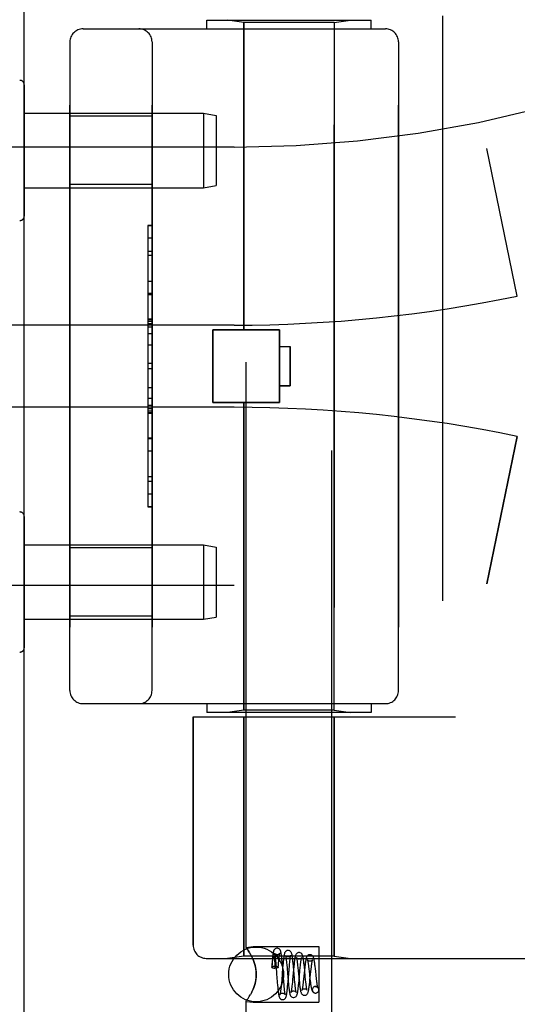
# Model space of a CAD drawing. Header units: inches. Extents: x 0 to 243, y 0 to 157.
# Tile 268 of 284: x 124.94 to 126.07, y 85.99 to 88.24. Entities that reach past the tile are written whole.
import ezdxf

# ---------------------------------------------------------------- set-up
doc = ezdxf.new("R2010")
doc.units = ezdxf.units.IN
doc.header["$LTSCALE"] = 13.357143
doc.header["$MEASUREMENT"] = 0
doc.linetypes.add('HIDDEN', pattern=[0.2, 0.1, -0.1])
doc.layers.get('0').update_dxf_attribs({"linetype": 'CONTINUOUS'})
doc.layers.add('LEFTHAND_DOOR_ASSEMBLY', color=7, linetype='CONTINUOUS')
doc.layers.add('RIGHTHAND_DOOR_ASSEMBLY', color=7, linetype='CONTINUOUS')

msp = doc.modelspace()

# ---------------------------------------------------------------- linework, layer by layer
at = {"color": 3, "linetype": 'Continuous'}
msp.add_line((124.9474, 41.1754), (124.9474, 112.9674), dxfattribs=at)
at = {"layer": 'LEFTHAND_DOOR_ASSEMBLY', "color": 8, "linetype": 'HIDDEN'}
for p, q in [((125.9014, 88.2464), (125.9014, 86.6464)), ((125.0814, 88.2164), (125.7714, 88.2164)), ((125.3639, 88.2164), (125.3639, 88.2364)), ((125.3639, 88.2364), (125.7389, 88.2364)), ((125.4484, 88.2312), (125.4109, 88.2364)), ((125.4484, 87.5294), (125.4484, 88.2312)), ((125.6544, 88.2312), (125.4484, 88.2312)), ((125.6544, 88.2312), (125.6919, 88.2364)), ((125.6544, 86.6617), (125.6544, 88.2312)), ((125.7389, 88.2164), (125.7389, 88.2364)), ((125.0514, 88.1864), (125.0514, 86.7064)), ((125.2389, 86.7064), (125.2389, 88.1864)), ((125.8014, 88.1864), (125.8014, 86.7064)), ((125.2389, 88.0169), (125.0514, 88.0169)), ((125.4264, 87.9464), (124.0084, 87.9464)), ((126.0724, 87.6065), (126.0026, 87.9431)), ((125.2389, 87.8609), (125.0514, 87.8609)), ((125.2289, 87.7674), (125.2289, 87.1255)), ((125.2289, 87.7674), (125.2389, 87.7674)), ((125.2389, 87.7672), (125.2289, 87.7672)), ((125.2289, 87.7091), (125.2389, 87.7091)), ((125.2389, 87.6989), (125.2289, 87.6989)), ((125.2389, 87.6401), (125.2289, 87.6401)), ((125.2289, 87.6098), (125.2389, 87.6098)), ((125.2289, 87.5532), (125.2389, 87.5532)), ((125.2289, 87.5531), (125.2389, 87.5531)), ((125.2389, 87.5528), (125.2289, 87.5528)), ((125.4264, 87.5402), (124.4588, 87.5402)), ((125.3774, 87.3634), (125.3774, 87.5294)), ((125.3774, 87.5294), (125.5294, 87.5294)), ((125.5294, 87.3634), (125.5294, 87.5294)), ((125.2289, 87.4949), (125.2389, 87.4949)), ((125.5294, 87.4914), (125.5544, 87.4914)), ((125.5544, 87.4914), (125.5544, 87.4014)), ((125.2389, 87.4527), (125.2289, 87.4527)), ((125.5544, 87.4014), (125.5294, 87.4014)), ((125.2389, 87.3726), (125.2289, 87.3726)), ((125.3774, 87.3634), (125.5294, 87.3634)), ((125.4484, 86.6617), (125.4484, 87.3634)), ((125.4264, 87.3527), (124.4588, 87.3527)), ((125.2389, 87.357), (125.2289, 87.357)), ((125.2389, 87.3494), (125.2289, 87.3494)), ((125.2389, 87.344), (125.2289, 87.344)), ((125.2389, 87.3392), (125.2289, 87.3392)), ((125.2389, 87.2808), (125.2289, 87.2808)), ((126.0724, 87.2864), (126.0026, 86.9498)), ((125.2389, 87.1545), (125.2289, 87.1545)), ((125.2389, 87.1255), (125.2289, 87.1255)), ((125.2389, 87.0319), (125.0514, 87.0319)), ((125.4264, 86.9464), (124.0084, 86.9464)), ((125.2389, 86.8759), (125.0514, 86.8759)), ((125.0814, 86.6764), (125.7714, 86.6764)), ((125.3639, 86.6764), (125.3639, 86.6564)), ((125.7389, 86.6764), (125.7389, 86.6564)), ((125.3326, 86.6464), (125.3326, 86.1252)), ((125.3326, 86.6464), (125.9314, 86.6464)), ((125.7389, 86.6564), (125.3639, 86.6564)), ((125.4484, 86.6617), (125.4109, 86.6564)), ((125.6544, 86.6617), (125.4484, 86.6617)), ((125.4484, 86.6464), (125.4484, 86.1005)), ((125.6544, 86.6617), (125.6919, 86.6564)), ((125.6544, 86.6464), (125.6544, 86.1005)), ((125.3626, 86.0952), (127.4264, 86.0952)), ((125.4484, 86.1005), (125.4109, 86.0952)), ((125.6544, 86.1005), (125.4484, 86.1005)), ((125.6544, 86.1005), (125.6919, 86.0952))]:
    msp.add_line(p, q, dxfattribs=at)
for centre, radius, start, end in [((125.4264, 90.7216), 2.7751, 270, 316.1116), ((125.0814, 88.1864), 0.03, 90, 180), ((125.2089, 88.1864), 0.03, 0, 90), ((125.7714, 88.1864), 0.03, 0, 90), ((125.4264, 90.7216), 3.1814, 270, 281.7157), ((125.4264, 84.1713), 3.1814, 78.2843, 90), ((125.4264, 84.1713), 2.7751, 43.8884, 90), ((125.0814, 86.7064), 0.03, 180, 270), ((125.2089, 86.7064), 0.03, 270, 360), ((125.7714, 86.7064), 0.03, 270, 360), ((125.3626, 86.1252), 0.03, 180, 270)]:
    msp.add_arc(centre, radius, start, end, dxfattribs=at)
at = {"layer": 'RIGHTHAND_DOOR_ASSEMBLY', "color": 8, "linetype": 'HIDDEN'}
for p, q in [((125.4534, 86.1199), (125.4534, 88.7664)), ((125.6494, 85.9184), (125.6494, 88.7664)), ((125.9014, 88.2464), (125.9014, 86.6464)), ((125.0814, 88.2164), (125.7714, 88.2164)), ((125.3639, 88.2164), (125.3639, 88.2364)), ((125.3639, 88.2364), (125.7389, 88.2364)), ((125.4484, 88.2312), (125.4109, 88.2364)), ((125.4484, 88.2312), (125.4484, 87.5294)), ((125.6544, 88.2312), (125.4484, 88.2312)), ((125.6544, 88.2312), (125.6919, 88.2364)), ((125.6544, 88.2312), (125.6544, 86.6617)), ((125.7389, 88.2164), (125.7389, 88.2364)), ((125.0514, 86.7064), (125.0514, 88.1864)), ((125.2389, 88.1864), (125.2389, 86.7064)), ((125.8014, 86.7064), (125.8014, 88.1864)), ((124.9474, 88.0888), (124.9474, 87.7891)), ((124.9474, 88.0239), (125.3565, 88.0239)), ((125.2389, 88.0169), (125.0514, 88.0169)), ((125.3565, 88.0239), (125.3565, 87.8539)), ((125.3565, 88.0239), (125.3849, 88.0189)), ((125.3849, 88.0189), (125.3849, 87.8589)), ((125.4264, 87.9464), (124.0084, 87.9464)), ((126.0724, 87.6065), (126.0026, 87.9431)), ((125.2389, 87.8609), (125.0514, 87.8609)), ((125.3565, 87.8539), (125.3849, 87.8589)), ((124.9474, 87.8539), (125.3565, 87.8539)), ((125.2289, 87.7674), (125.2289, 87.1255)), ((125.2389, 87.7674), (125.2289, 87.7674)), ((125.2389, 87.7384), (125.2289, 87.7384)), ((125.2389, 87.6121), (125.2289, 87.6121)), ((125.2389, 87.5537), (125.2289, 87.5537)), ((125.2389, 87.5489), (125.2289, 87.5489)), ((125.2389, 87.5435), (125.2289, 87.5435)), ((125.4264, 87.5402), (124.4588, 87.5402)), ((125.2389, 87.5359), (125.2289, 87.5359)), ((125.2389, 87.5203), (125.2289, 87.5203)), ((125.3774, 87.5294), (125.3774, 87.3634)), ((125.5294, 87.5294), (125.3774, 87.5294)), ((125.5294, 87.5294), (125.5294, 87.3634)), ((125.5294, 87.4914), (125.5544, 87.4914)), ((125.5544, 87.4014), (125.5544, 87.4914)), ((125.2389, 87.4402), (125.2289, 87.4402)), ((125.2289, 87.398), (125.2389, 87.398)), ((125.5294, 87.4014), (125.5544, 87.4014)), ((125.5294, 87.3634), (125.3774, 87.3634)), ((125.4484, 87.3634), (125.4484, 86.6617)), ((125.4264, 87.3527), (124.4588, 87.3527)), ((125.2389, 87.3401), (125.2289, 87.3401)), ((125.2289, 87.3398), (125.2389, 87.3398)), ((125.2289, 87.3397), (125.2389, 87.3397)), ((125.2289, 87.2831), (125.2389, 87.2831)), ((126.0026, 86.9498), (126.0724, 87.2864)), ((125.2389, 87.2528), (125.2289, 87.2528)), ((125.2389, 87.194), (125.2289, 87.194)), ((125.2289, 87.1838), (125.2389, 87.1838)), ((125.2389, 87.1257), (125.2289, 87.1257)), ((125.2289, 87.1255), (125.2389, 87.1255)), ((124.9474, 87.1038), (124.9474, 86.8041)), ((124.9474, 87.0389), (125.3565, 87.0389)), ((125.2389, 87.0319), (125.0514, 87.0319)), ((125.3565, 87.0389), (125.3565, 86.8689)), ((125.3565, 87.0389), (125.3849, 87.0339)), ((125.3849, 87.0339), (125.3849, 86.8739)), ((125.4264, 86.9464), (124.0084, 86.9464)), ((124.9474, 86.8689), (125.3565, 86.8689)), ((125.2389, 86.8759), (125.0514, 86.8759)), ((125.3565, 86.8689), (125.3849, 86.8739)), ((125.0814, 86.6764), (125.7714, 86.6764)), ((125.3639, 86.6764), (125.3639, 86.6564)), ((125.7389, 86.6764), (125.7389, 86.6564)), ((125.3326, 86.1252), (125.3326, 86.6464)), ((125.3326, 86.6464), (125.9314, 86.6464)), ((125.7389, 86.6564), (125.3639, 86.6564)), ((125.4484, 86.6617), (125.4109, 86.6564)), ((125.6544, 86.6617), (125.4484, 86.6617)), ((125.4484, 86.1005), (125.4484, 86.6464)), ((125.6544, 86.6617), (125.6919, 86.6564)), ((125.6544, 86.1005), (125.6544, 86.6464)), ((125.4534, 86.1199), (125.4694, 86.1219)), ((125.4534, 86.1199), (125.4537, 86.1195)), ((125.4608, 86.109), (125.4583, 86.113)), ((125.4694, 86.1219), (125.6194, 86.1219)), ((125.6194, 86.1219), (125.6194, 85.9949)), ((125.3626, 86.0952), (127.4264, 86.0952)), ((125.4484, 86.1005), (125.4109, 86.0952)), ((125.6544, 86.1005), (125.4484, 86.1005)), ((125.4694, 86.0924), (125.4665, 86.0987)), ((125.5126, 86.0832), (125.5119, 86.075)), ((125.513, 86.0883), (125.5126, 86.0832)), ((125.5128, 86.0794), (125.5131, 86.0816)), ((125.5131, 86.0816), (125.5133, 86.0835)), ((125.5133, 86.0835), (125.5135, 86.0852)), ((125.5135, 86.0852), (125.5137, 86.0868)), ((125.5184, 86.0933), (125.5184, 86.0928)), ((125.5184, 86.0928), (125.5185, 86.0922)), ((125.5185, 86.0922), (125.5185, 86.0916)), ((125.5185, 86.0916), (125.5185, 86.0908)), ((125.5185, 86.0908), (125.5186, 86.09)), ((125.5186, 86.09), (125.5186, 86.0891)), ((125.5186, 86.0891), (125.5186, 86.088)), ((125.5186, 86.088), (125.5187, 86.0868)), ((125.5187, 86.0868), (125.5187, 86.0855)), ((125.5187, 86.0855), (125.5187, 86.084)), ((125.5187, 86.084), (125.5187, 86.0815)), ((125.5187, 86.0815), (125.5187, 86.0786)), ((125.5202, 86.0931), (125.5206, 86.0893)), ((125.5206, 86.0893), (125.521, 86.085)), ((125.521, 86.085), (125.5216, 86.0778)), ((125.5273, 86.0803), (125.5277, 86.0847)), ((125.5277, 86.0847), (125.528, 86.0887)), ((125.5358, 86.0872), (125.5353, 86.0924)), ((125.5363, 86.0816), (125.5358, 86.0872)), ((125.537, 86.0729), (125.5363, 86.0816)), ((125.5454, 86.0886), (125.5458, 86.0848)), ((125.5458, 86.0848), (125.5462, 86.0805)), ((125.5522, 86.0774), (125.5526, 86.0819)), ((125.5609, 86.0833), (125.5604, 86.0885)), ((125.5614, 86.0779), (125.5609, 86.0833)), ((125.5864, 86.0759), (125.5858, 86.0812)), ((125.6544, 86.1005), (125.6919, 86.0952)), ((125.5123, 86.0743), (125.5126, 86.077)), ((125.5126, 86.077), (125.5128, 86.0794)), ((125.5187, 86.0786), (125.5187, 86.0752)), ((125.5187, 86.0752), (125.5187, 86.0727)), ((125.5194, 86.0727), (125.5187, 86.0727)), ((125.5216, 86.0778), (125.5227, 86.0642)), ((125.5269, 86.0749), (125.5273, 86.0803)), ((125.5369, 86.073), (125.5347, 86.0465)), ((125.5374, 86.0786), (125.5369, 86.073)), ((125.5386, 86.0525), (125.537, 86.0729)), ((125.5462, 86.0805), (125.5469, 86.0734)), ((125.5492, 86.0417), (125.5516, 86.0699)), ((125.5516, 86.0699), (125.5522, 86.0774)), ((125.5618, 86.0701), (125.5596, 86.0464)), ((125.5624, 86.0666), (125.5614, 86.0779)), ((125.5623, 86.0762), (125.5618, 86.0701)), ((125.5711, 86.0791), (125.5716, 86.0743)), ((125.5716, 86.0743), (125.5724, 86.0664)), ((125.5724, 86.0664), (125.5744, 86.046)), ((125.5743, 86.0443), (125.5764, 86.0668)), ((125.5764, 86.0668), (125.5771, 86.0744)), ((125.5867, 86.0683), (125.5846, 86.0479)), ((125.5872, 86.0674), (125.5864, 86.0759)), ((125.5886, 86.0534), (125.5872, 86.0674)), ((125.5962, 86.0762), (125.5967, 86.0718)), ((125.5993, 86.0453), (125.6013, 86.0655)), ((125.6013, 86.0655), (125.6019, 86.0707)), ((125.6117, 86.0715), (125.611, 86.077)), ((125.6123, 86.0656), (125.6117, 86.0715)), ((125.6133, 86.0567), (125.6123, 86.0656)), ((125.5237, 86.0522), (125.5246, 86.0401)), ((125.5246, 86.0401), (125.5251, 86.0343)), ((125.534, 86.0386), (125.5336, 86.0338)), ((125.5347, 86.0465), (125.534, 86.0386)), ((125.5394, 86.0418), (125.5386, 86.0525)), ((125.5401, 86.0347), (125.5394, 86.0418)), ((125.5485, 86.0544), (125.5495, 86.0429)), ((125.5487, 86.036), (125.5492, 86.0417)), ((125.5495, 86.0429), (125.5501, 86.0374)), ((125.5501, 86.0374), (125.5506, 86.0322)), ((125.5591, 86.0411), (125.5586, 86.0363)), ((125.5596, 86.0464), (125.5591, 86.0411)), ((125.5647, 86.0403), (125.5641, 86.0475)), ((125.5652, 86.0359), (125.5647, 86.0403)), ((125.5738, 86.0387), (125.5743, 86.0443)), ((125.5744, 86.046), (125.575, 86.0401)), ((125.5846, 86.0479), (125.584, 86.0428)), ((125.5894, 86.0458), (125.5886, 86.0534)), ((125.5899, 86.0412), (125.5894, 86.0458)), ((125.5903, 86.037), (125.5899, 86.0412)), ((125.5993, 86.0487), (125.5999, 86.0435)), ((125.6143, 86.0483), (125.6133, 86.0567)), ((125.6149, 86.0433), (125.6143, 86.0483)), ((125.4665, 86.0182), (125.4636, 86.0127)), ((125.4665, 86.0182), (125.4694, 86.0245)), ((125.5251, 86.0343), (125.5256, 86.0288)), ((125.5405, 86.0304), (125.5401, 86.0347)), ((125.5408, 86.0265), (125.5405, 86.0304)), ((125.5656, 86.0319), (125.5652, 86.0359)), ((125.6119, 86.0309), (125.6105, 86.0308)), ((125.6105, 86.0308), (125.6118, 86.0309)), ((125.6118, 86.0159), (125.6133, 86.0161)), ((125.6119, 86.0159), (125.6133, 86.0161)), ((125.4534, 85.9184), (125.4534, 85.997)), ((125.4534, 85.997), (125.4694, 85.9949)), ((125.4694, 85.9949), (125.6194, 85.9949))]:
    msp.add_line(p, q, dxfattribs=at)
for points in [[(125.4562, 86.116), (125.4547, 86.1182), (125.4537, 86.1195)], [(125.4547, 86.1182), (125.4562, 86.116), (125.4583, 86.113), (125.4608, 86.109), (125.4636, 86.1042), (125.4665, 86.0987), (125.4694, 86.0924)], [(125.5243, 86.1185), (125.5235, 86.1184), (125.5216, 86.1179), (125.52, 86.1171), (125.5187, 86.116), (125.5177, 86.1149), (125.5171, 86.1138), (125.5167, 86.1129), (125.5164, 86.112), (125.5161, 86.1111), (125.5158, 86.1102), (125.5156, 86.1091), (125.5154, 86.1081), (125.5152, 86.1069), (125.515, 86.1055), (125.5148, 86.1041), (125.5145, 86.1026), (125.5143, 86.1009), (125.5141, 86.0991), (125.5139, 86.0972), (125.5137, 86.0951), (125.5135, 86.093), (125.513, 86.0883)], [(125.5182, 86.1071), (125.5182, 86.1071), (125.5182, 86.107), (125.5183, 86.1068), (125.5184, 86.1063), (125.5185, 86.1057), (125.5187, 86.105), (125.5188, 86.1042), (125.519, 86.1032), (125.5192, 86.1021), (125.5193, 86.1009), (125.5195, 86.0996), (125.5197, 86.0981), (125.5199, 86.0966), (125.5201, 86.0949), (125.5202, 86.0931)], [(125.5243, 86.1035), (125.5232, 86.1036), (125.5217, 86.104), (125.5204, 86.1047), (125.5194, 86.1055), (125.5188, 86.1062), (125.5184, 86.1067), (125.5182, 86.1071), (125.5182, 86.1071)], [(125.5353, 86.0924), (125.535, 86.0948), (125.5348, 86.0971), (125.5346, 86.0992), (125.5343, 86.1012), (125.5341, 86.103), (125.5338, 86.1047), (125.5336, 86.1062), (125.5334, 86.1075), (125.5331, 86.1088), (125.5329, 86.1099), (125.5326, 86.1109), (125.5324, 86.1119), (125.532, 86.1128), (125.5316, 86.1138), (125.531, 86.1149), (125.53, 86.116), (125.5287, 86.1171), (125.527, 86.1179), (125.5252, 86.1184), (125.5243, 86.1185)], [(125.5304, 86.107), (125.5305, 86.1071), (125.5305, 86.1072), (125.5304, 86.1071), (125.5303, 86.1067), (125.5298, 86.1061), (125.5291, 86.1053), (125.528, 86.1045), (125.5266, 86.1039), (125.525, 86.1035), (125.5243, 86.1035)], [(125.528, 86.0887), (125.5284, 86.0925), (125.5286, 86.0943), (125.5288, 86.0959), (125.5289, 86.0975), (125.5291, 86.0989), (125.5293, 86.1003), (125.5294, 86.1015), (125.5296, 86.1027), (125.5298, 86.1037), (125.5299, 86.1046), (125.5301, 86.1053), (125.5302, 86.106), (125.5303, 86.1065), (125.5304, 86.1069), (125.5304, 86.107)], [(125.5493, 86.1135), (125.5484, 86.1134), (125.5465, 86.1129), (125.5447, 86.1119), (125.5434, 86.1107), (125.5425, 86.1096), (125.5419, 86.1085), (125.5415, 86.1075), (125.5411, 86.1065), (125.5408, 86.1054), (125.5406, 86.1043), (125.5403, 86.1032), (125.5401, 86.1018), (125.5398, 86.1004), (125.5396, 86.0988), (125.5394, 86.0971), (125.5391, 86.0952), (125.5389, 86.0932), (125.5386, 86.0911), (125.5384, 86.0888), (125.5381, 86.0865), (125.5379, 86.084), (125.5374, 86.0786)], [(125.5604, 86.0885), (125.5601, 86.0909), (125.5598, 86.0932), (125.5596, 86.0953), (125.5593, 86.0973), (125.559, 86.0991), (125.5588, 86.1008), (125.5585, 86.1022), (125.5583, 86.1036), (125.558, 86.1048), (125.5577, 86.1058), (125.5574, 86.1069), (125.557, 86.1078), (125.5566, 86.1089), (125.5559, 86.11), (125.5549, 86.1111), (125.5536, 86.1122), (125.5519, 86.113), (125.5501, 86.1134), (125.5493, 86.1135)], [(125.5743, 86.1085), (125.5734, 86.1084), (125.5714, 86.1079), (125.5697, 86.1069), (125.5684, 86.1057), (125.5674, 86.1045), (125.5668, 86.1034), (125.5664, 86.1023), (125.566, 86.1012), (125.5656, 86.1), (125.5653, 86.0987), (125.565, 86.0972), (125.5647, 86.0955), (125.5644, 86.0937), (125.5641, 86.0917), (125.5638, 86.0895), (125.5635, 86.0871), (125.5632, 86.0846), (125.5629, 86.0819), (125.5623, 86.0762)], [(125.5858, 86.0812), (125.5856, 86.0837), (125.5853, 86.0861), (125.585, 86.0884), (125.5847, 86.0905), (125.5844, 86.0925), (125.5841, 86.0944), (125.5838, 86.096), (125.5836, 86.0976), (125.5833, 86.0989), (125.583, 86.1002), (125.5826, 86.1013), (125.5822, 86.1024), (125.5818, 86.1035), (125.5811, 86.1047), (125.5801, 86.1059), (125.5788, 86.107), (125.5771, 86.1079), (125.5752, 86.1084), (125.5743, 86.1085)], [(125.4694, 86.0245), (125.4719, 86.0311), (125.474, 86.0379), (125.4755, 86.0447), (125.4764, 86.0517), (125.4768, 86.0586), (125.4764, 86.0655), (125.4755, 86.0723), (125.4739, 86.0791), (125.4719, 86.0858), (125.4694, 86.0924)], [(125.4694, 86.0924), (125.4711, 86.0881), (125.4726, 86.0837), (125.4739, 86.0791), (125.4751, 86.0743), (125.476, 86.0692), (125.4766, 86.0639), (125.4767, 86.0585), (125.4766, 86.0531), (125.476, 86.0478), (125.4751, 86.0426), (125.474, 86.0378), (125.4726, 86.0332), (125.4711, 86.0288), (125.4694, 86.0245)], [(125.5137, 86.0868), (125.5139, 86.0882), (125.514, 86.0888), (125.5141, 86.0894), (125.5142, 86.0899), (125.5143, 86.0905), (125.5144, 86.0909), (125.5145, 86.0914), (125.5145, 86.0918), (125.5146, 86.0923), (125.5147, 86.0927), (125.5148, 86.093), (125.5148, 86.0934), (125.5149, 86.0937), (125.515, 86.094), (125.515, 86.0943), (125.5151, 86.0946), (125.5152, 86.0948), (125.5152, 86.0951), (125.5153, 86.0953), (125.5154, 86.0956), (125.5154, 86.0958), (125.5155, 86.096), (125.5156, 86.0962), (125.5156, 86.0964), (125.5157, 86.0966), (125.5157, 86.0968), (125.5158, 86.0969), (125.5159, 86.0971), (125.5159, 86.0973), (125.516, 86.0974), (125.5161, 86.0976), (125.5162, 86.0977), (125.5162, 86.0978), (125.5163, 86.098), (125.5164, 86.0981), (125.5164, 86.0982), (125.5165, 86.0983), (125.5166, 86.0983), (125.5167, 86.0984), (125.5168, 86.0985), (125.5169, 86.0985), (125.517, 86.0985), (125.5171, 86.0985), (125.5172, 86.0984), (125.5174, 86.0982), (125.5175, 86.0981), (125.5176, 86.0979), (125.5177, 86.0977), (125.5177, 86.0975), (125.5178, 86.0974), (125.5178, 86.0972), (125.5179, 86.0971), (125.5179, 86.0969), (125.5179, 86.0968), (125.5179, 86.0967), (125.518, 86.0965), (125.518, 86.0964), (125.518, 86.0963), (125.518, 86.0962), (125.5181, 86.096), (125.5181, 86.0959), (125.5181, 86.0958), (125.5181, 86.0956), (125.5181, 86.0955), (125.5182, 86.0954), (125.5182, 86.0952), (125.5182, 86.0951), (125.5182, 86.0949), (125.5182, 86.0947), (125.5183, 86.0946), (125.5183, 86.0944), (125.5183, 86.0942), (125.5183, 86.094), (125.5183, 86.0938), (125.5184, 86.0936), (125.5184, 86.0933)], [(125.5433, 86.102), (125.5433, 86.102), (125.5433, 86.1019), (125.5434, 86.1016), (125.5435, 86.1011), (125.5437, 86.1004), (125.5438, 86.0996), (125.544, 86.0987), (125.5442, 86.0976), (125.5444, 86.0964), (125.5446, 86.0951), (125.5448, 86.0936), (125.545, 86.0921), (125.5452, 86.0904), (125.5454, 86.0886)], [(125.5493, 86.0985), (125.5482, 86.0985), (125.5468, 86.099), (125.5455, 86.0996), (125.5446, 86.1003), (125.5439, 86.101), (125.5435, 86.1016), (125.5433, 86.1019), (125.5433, 86.102)], [(125.5553, 86.1017), (125.5553, 86.1019), (125.5554, 86.1021), (125.5554, 86.102), (125.5552, 86.1017), (125.5548, 86.1011), (125.5541, 86.1004), (125.553, 86.0995), (125.5516, 86.0989), (125.55, 86.0985), (125.5493, 86.0985)], [(125.5526, 86.0819), (125.5531, 86.0861), (125.5533, 86.0881), (125.5535, 86.0899), (125.5537, 86.0916), (125.5539, 86.0932), (125.5541, 86.0947), (125.5542, 86.0961), (125.5544, 86.0973), (125.5546, 86.0985), (125.5548, 86.0995), (125.555, 86.1003), (125.5551, 86.101), (125.5552, 86.1015), (125.5553, 86.1017)], [(125.5684, 86.0969), (125.5684, 86.0969), (125.5684, 86.0967), (125.5685, 86.0963), (125.5687, 86.0958), (125.5689, 86.095), (125.5691, 86.0941), (125.5693, 86.093), (125.5695, 86.0918), (125.5697, 86.0904), (125.5699, 86.0889), (125.5701, 86.0872), (125.5704, 86.0853), (125.5706, 86.0834), (125.5709, 86.0813), (125.5711, 86.0791)], [(125.5743, 86.0935), (125.5733, 86.0935), (125.5718, 86.0939), (125.5706, 86.0946), (125.5696, 86.0953), (125.569, 86.096), (125.5686, 86.0965), (125.5684, 86.0968), (125.5684, 86.0969)], [(125.5801, 86.0964), (125.5802, 86.0967), (125.5803, 86.0969), (125.5803, 86.0969), (125.5801, 86.0966), (125.5797, 86.096), (125.579, 86.0953), (125.5778, 86.0944), (125.5764, 86.0938), (125.5749, 86.0935), (125.5743, 86.0935)], [(125.5771, 86.0744), (125.5776, 86.079), (125.5778, 86.0811), (125.578, 86.0831), (125.5783, 86.0851), (125.5785, 86.0869), (125.5787, 86.0885), (125.5789, 86.0901), (125.5792, 86.0915), (125.5794, 86.0928), (125.5796, 86.0939), (125.5798, 86.0949), (125.5799, 86.0957), (125.5801, 86.0963), (125.5801, 86.0964)], [(125.5993, 86.1035), (125.5984, 86.1034), (125.5964, 86.1029), (125.5947, 86.1019), (125.5933, 86.1007), (125.5924, 86.0995), (125.5917, 86.0983), (125.5912, 86.0972), (125.5909, 86.096), (125.5905, 86.0948), (125.5902, 86.0934), (125.5898, 86.0919), (125.5895, 86.0902), (125.5892, 86.0884), (125.5889, 86.0864), (125.5886, 86.0842), (125.5883, 86.0819), (125.588, 86.0794), (125.5876, 86.0768), (125.5873, 86.0741), (125.5867, 86.0683)], [(125.5935, 86.0917), (125.5936, 86.0916), (125.5937, 86.0912), (125.5938, 86.0906), (125.594, 86.0898), (125.5942, 86.0889), (125.5945, 86.0878), (125.5947, 86.0865), (125.5949, 86.0851), (125.5951, 86.0836), (125.5954, 86.0819), (125.5956, 86.0801), (125.5959, 86.0782), (125.5962, 86.0762)], [(125.5993, 86.0885), (125.5987, 86.0885), (125.5972, 86.0888), (125.5958, 86.0894), (125.5948, 86.0902), (125.5941, 86.0908), (125.5937, 86.0914), (125.5935, 86.0917), (125.5935, 86.0917)], [(125.611, 86.077), (125.6107, 86.0796), (125.6104, 86.082), (125.6101, 86.0842), (125.6098, 86.0864), (125.6095, 86.0883), (125.6091, 86.0901), (125.6088, 86.0917), (125.6085, 86.0931), (125.6082, 86.0944), (125.6079, 86.0956), (125.6076, 86.0967), (125.6072, 86.0978), (125.6067, 86.0988), (125.606, 86.0999), (125.605, 86.1011), (125.6036, 86.1022), (125.6019, 86.103), (125.6001, 86.1034), (125.5993, 86.1035)], [(125.6049, 86.0911), (125.605, 86.0914), (125.6051, 86.0917), (125.6051, 86.0918), (125.605, 86.0915), (125.6046, 86.091), (125.6039, 86.0902), (125.6027, 86.0894), (125.6013, 86.0888), (125.5999, 86.0885), (125.5993, 86.0885)], [(125.6019, 86.0707), (125.6025, 86.0755), (125.6027, 86.0777), (125.603, 86.0797), (125.6032, 86.0817), (125.6035, 86.0835), (125.6037, 86.0851), (125.604, 86.0866), (125.6042, 86.0879), (125.6044, 86.0891), (125.6047, 86.0901), (125.6049, 86.0909), (125.6049, 86.0911)], [(125.5119, 86.075), (125.512, 86.0753), (125.5125, 86.0759), (125.5133, 86.0763), (125.5145, 86.0767), (125.516, 86.077), (125.5176, 86.0772), (125.5194, 86.0773)], [(125.5123, 86.0743), (125.5119, 86.0748), (125.5119, 86.075)], [(125.5123, 86.0743), (125.5139, 86.0739), (125.5156, 86.0735), (125.5171, 86.0731), (125.5187, 86.0727)], [(125.5194, 86.0773), (125.5214, 86.0772), (125.5231, 86.077), (125.5247, 86.0766), (125.5259, 86.0761), (125.5266, 86.0756), (125.5269, 86.075), (125.5269, 86.0749)], [(125.5269, 86.0749), (125.5266, 86.0744), (125.5259, 86.0738), (125.5247, 86.0733), (125.5231, 86.073), (125.5214, 86.0728), (125.5194, 86.0727)], [(125.5227, 86.0642), (125.5232, 86.0582), (125.5237, 86.0522)], [(125.5469, 86.0734), (125.548, 86.0601), (125.5485, 86.0544)], [(125.5641, 86.0475), (125.5629, 86.0609), (125.5624, 86.0666)], [(125.5967, 86.0718), (125.5975, 86.0646), (125.5978, 86.062)], [(125.5978, 86.062), (125.5984, 86.0568), (125.5993, 86.0487)], [(125.5586, 86.0363), (125.5581, 86.0319), (125.5579, 86.0299), (125.5576, 86.028), (125.5574, 86.0263), (125.5572, 86.0247), (125.557, 86.0232), (125.5568, 86.0219), (125.5566, 86.0208), (125.5564, 86.0198), (125.5562, 86.0189), (125.5561, 86.0183), (125.556, 86.0181)], [(125.5618, 86.0059), (125.5626, 86.006), (125.5644, 86.0064), (125.5661, 86.0072), (125.5674, 86.0083), (125.5684, 86.0094), (125.5691, 86.0106), (125.5696, 86.0116), (125.57, 86.0127), (125.5703, 86.0138), (125.5706, 86.015), (125.5709, 86.0164), (125.5712, 86.0179), (125.5715, 86.0196), (125.5718, 86.0215), (125.5721, 86.0236), (125.5724, 86.0258), (125.5726, 86.0281), (125.5729, 86.0306), (125.5732, 86.0332), (125.5738, 86.0387)], [(125.575, 86.0401), (125.5753, 86.0373), (125.5757, 86.0345), (125.576, 86.0319), (125.5763, 86.0294), (125.5766, 86.0271), (125.577, 86.025), (125.5773, 86.0231), (125.5776, 86.0214), (125.578, 86.0198), (125.5784, 86.0185), (125.5788, 86.0172), (125.5793, 86.016), (125.5799, 86.0149), (125.5809, 86.0137), (125.5822, 86.0125), (125.5839, 86.0115), (125.5858, 86.011), (125.5868, 86.0109)], [(125.584, 86.0428), (125.5835, 86.038), (125.5832, 86.0359), (125.583, 86.0339), (125.5827, 86.032), (125.5825, 86.0303), (125.5822, 86.0287), (125.582, 86.0273), (125.5818, 86.026), (125.5815, 86.0249), (125.5813, 86.024), (125.5812, 86.0234), (125.5811, 86.0231)], [(125.5868, 86.0109), (125.5876, 86.011), (125.5895, 86.0114), (125.5912, 86.0123), (125.5926, 86.0134), (125.5935, 86.0146), (125.5942, 86.0157), (125.5947, 86.0168), (125.5951, 86.0179), (125.5955, 86.0191), (125.5958, 86.0204), (125.5961, 86.0218), (125.5964, 86.0234), (125.5967, 86.0252), (125.597, 86.0271), (125.5973, 86.0293), (125.5977, 86.0316), (125.598, 86.0341), (125.5983, 86.0367), (125.5986, 86.0395), (125.5993, 86.0453)], [(125.5926, 86.0227), (125.5927, 86.0226), (125.5927, 86.0225), (125.5927, 86.0227), (125.5926, 86.023), (125.5924, 86.0235), (125.5923, 86.0242), (125.5921, 86.0251), (125.5919, 86.0261), (125.5917, 86.0273), (125.5915, 86.0286), (125.5912, 86.03), (125.591, 86.0316), (125.5908, 86.0333), (125.5906, 86.0351), (125.5903, 86.037)], [(125.5999, 86.0435), (125.6002, 86.041), (125.6005, 86.0385), (125.6008, 86.0362), (125.6011, 86.0339), (125.6015, 86.0318), (125.6018, 86.0299), (125.6022, 86.0281), (125.6025, 86.0264), (125.6029, 86.0249), (125.6032, 86.0236), (125.6037, 86.0223), (125.6042, 86.0211), (125.6049, 86.0199), (125.6058, 86.0187), (125.6072, 86.0174), (125.609, 86.0165), (125.6109, 86.016), (125.6118, 86.0159)], [(125.6175, 86.0279), (125.6175, 86.0278), (125.6176, 86.0277), (125.6175, 86.0278), (125.6174, 86.0282), (125.6172, 86.0289), (125.617, 86.0297), (125.6168, 86.0308), (125.6165, 86.0321), (125.6163, 86.0335), (125.616, 86.0351), (125.6157, 86.0369), (125.6154, 86.0389), (125.6152, 86.041), (125.6149, 86.0433)], [(125.5256, 86.0288), (125.5259, 86.0262), (125.5262, 86.0238), (125.5264, 86.0215), (125.5266, 86.0194), (125.5269, 86.0175), (125.5271, 86.0157), (125.5274, 86.0141), (125.5276, 86.0126), (125.5279, 86.0113), (125.5281, 86.0101), (125.5284, 86.009), (125.5287, 86.0079), (125.529, 86.007), (125.5294, 86.0059), (125.53, 86.0049), (125.5309, 86.0037), (125.5322, 86.0025), (125.5339, 86.0015), (125.5359, 86.001), (125.5368, 86.0009)], [(125.5308, 86.0126), (125.5308, 86.0124), (125.5307, 86.0123), (125.5308, 86.0124), (125.5309, 86.0127), (125.5313, 86.0133), (125.532, 86.014), (125.533, 86.0148), (125.5343, 86.0154), (125.5358, 86.0159), (125.5368, 86.0159)], [(125.5336, 86.0338), (125.5332, 86.0294), (125.5329, 86.0274), (125.5327, 86.0255), (125.5325, 86.0237), (125.5323, 86.022), (125.5321, 86.0204), (125.532, 86.019), (125.5318, 86.0177), (125.5316, 86.0165), (125.5314, 86.0154), (125.5313, 86.0145), (125.5311, 86.0138), (125.531, 86.0131), (125.5308, 86.0127), (125.5308, 86.0126)], [(125.5368, 86.0009), (125.5376, 86.001), (125.5394, 86.0014), (125.5411, 86.0022), (125.5424, 86.0033), (125.5434, 86.0044), (125.544, 86.0055), (125.5445, 86.0065), (125.5449, 86.0075), (125.5452, 86.0085), (125.5454, 86.0095), (125.5457, 86.0107), (125.546, 86.012), (125.5462, 86.0135), (125.5465, 86.0151), (125.5467, 86.0169), (125.547, 86.0188), (125.5472, 86.0209), (125.5475, 86.0231), (125.5477, 86.0255), (125.548, 86.028), (125.5482, 86.0306), (125.5487, 86.036)], [(125.5368, 86.0159), (125.5378, 86.0159), (125.5396, 86.0153), (125.5411, 86.0145), (125.5421, 86.0136), (125.5426, 86.0129), (125.5429, 86.0124), (125.5429, 86.0123), (125.5429, 86.0123)], [(125.5429, 86.0123), (125.5429, 86.0123), (125.5429, 86.0126), (125.5427, 86.013), (125.5426, 86.0136), (125.5425, 86.0143), (125.5423, 86.0151), (125.5421, 86.0161), (125.542, 86.0172), (125.5418, 86.0185), (125.5416, 86.0198), (125.5414, 86.0213), (125.5412, 86.0229), (125.541, 86.0246), (125.5408, 86.0265)], [(125.5506, 86.0322), (125.5509, 86.0298), (125.5511, 86.0275), (125.5514, 86.0253), (125.5516, 86.0233), (125.5519, 86.0214), (125.5522, 86.0197), (125.5524, 86.0181), (125.5527, 86.0166), (125.553, 86.0153), (125.5533, 86.0141), (125.5536, 86.013), (125.5539, 86.012), (125.5544, 86.011), (125.555, 86.0098), (125.5559, 86.0087), (125.5572, 86.0075), (125.5589, 86.0065), (125.5609, 86.006), (125.5618, 86.0059)], [(125.556, 86.0181), (125.5559, 86.0178), (125.5558, 86.0175), (125.5558, 86.0174), (125.5559, 86.0176), (125.5561, 86.018), (125.5567, 86.0187), (125.5576, 86.0195), (125.559, 86.0203), (125.5606, 86.0208), (125.5618, 86.0209)], [(125.5618, 86.0209), (125.5628, 86.0209), (125.5645, 86.0204), (125.5659, 86.0196), (125.567, 86.0187), (125.5675, 86.018), (125.5678, 86.0176), (125.5678, 86.0174), (125.5678, 86.0174)], [(125.5678, 86.0174), (125.5678, 86.0175), (125.5677, 86.0177), (125.5676, 86.0181), (125.5675, 86.0187), (125.5673, 86.0195), (125.5672, 86.0203), (125.567, 86.0213), (125.5668, 86.0225), (125.5666, 86.0238), (125.5664, 86.0252), (125.5662, 86.0267), (125.566, 86.0283), (125.5658, 86.0301), (125.5656, 86.0319)], [(125.5811, 86.0231), (125.581, 86.0229), (125.5809, 86.0226), (125.5809, 86.0226), (125.5811, 86.0228), (125.5814, 86.0233), (125.582, 86.024), (125.583, 86.0248), (125.5842, 86.0254), (125.5857, 86.0258), (125.5868, 86.0259)], [(125.5868, 86.0259), (125.5878, 86.0259), (125.5895, 86.0254), (125.5909, 86.0246), (125.5919, 86.0237), (125.5924, 86.023), (125.5926, 86.0227)], [(125.6105, 86.0308), (125.6099, 86.0306), (125.6082, 86.0299), (125.6066, 86.0287), (125.6054, 86.0272), (125.6047, 86.0254), (125.6044, 86.0234), (125.6047, 86.0215), (125.6054, 86.0197), (125.6066, 86.0182), (125.6082, 86.017), (125.6099, 86.0163), (125.6119, 86.0159)], [(125.6118, 86.0309), (125.6127, 86.0309), (125.6143, 86.0304), (125.6157, 86.0297), (125.6167, 86.0289), (125.6172, 86.0282), (125.6175, 86.0279)], [(125.6133, 86.0161), (125.6139, 86.0163), (125.6156, 86.017), (125.6172, 86.0182), (125.6184, 86.0197), (125.6191, 86.0215), (125.6194, 86.0234), (125.6191, 86.0254), (125.6184, 86.0272), (125.6172, 86.0287), (125.6156, 86.0299), (125.6139, 86.0306), (125.6119, 86.0309)], [(125.4534, 85.997), (125.4537, 85.9974), (125.4547, 85.9987), (125.4562, 86.0009), (125.4583, 86.0039), (125.4608, 86.0079), (125.4636, 86.0127)]]:
    msp.add_lwpolyline(points, dxfattribs=at)
msp.add_circle((125.4764, 86.0584), 0.0625, dxfattribs=at)
for centre, radius, start, end in [((125.4264, 90.7216), 2.7751, 270, 316.1116), ((125.0814, 88.1864), 0.03, 90, 180), ((125.2089, 88.1864), 0.03, 0, 90), ((125.7714, 88.1864), 0.03, 0, 90), ((124.9374, 88.0888), 0.01, 360, 93.2246), ((124.9374, 87.7891), 0.01, 266.7754, 0), ((125.4264, 90.7216), 3.1814, 270, 281.7157), ((125.4264, 84.1713), 3.1814, 78.2843, 90), ((124.9374, 87.1038), 0.01, 360, 93.2246), ((125.4264, 84.1713), 2.7751, 43.8884, 90), ((124.9374, 86.8041), 0.01, 266.7754, 0), ((125.0814, 86.7064), 0.03, 180, 270), ((125.2089, 86.7064), 0.03, 270, 360), ((125.7714, 86.7064), 0.03, 270, 360), ((125.3626, 86.1252), 0.03, 180, 270)]:
    msp.add_arc(centre, radius, start, end, dxfattribs=at)

doc.saveas('drawing.dxf')
